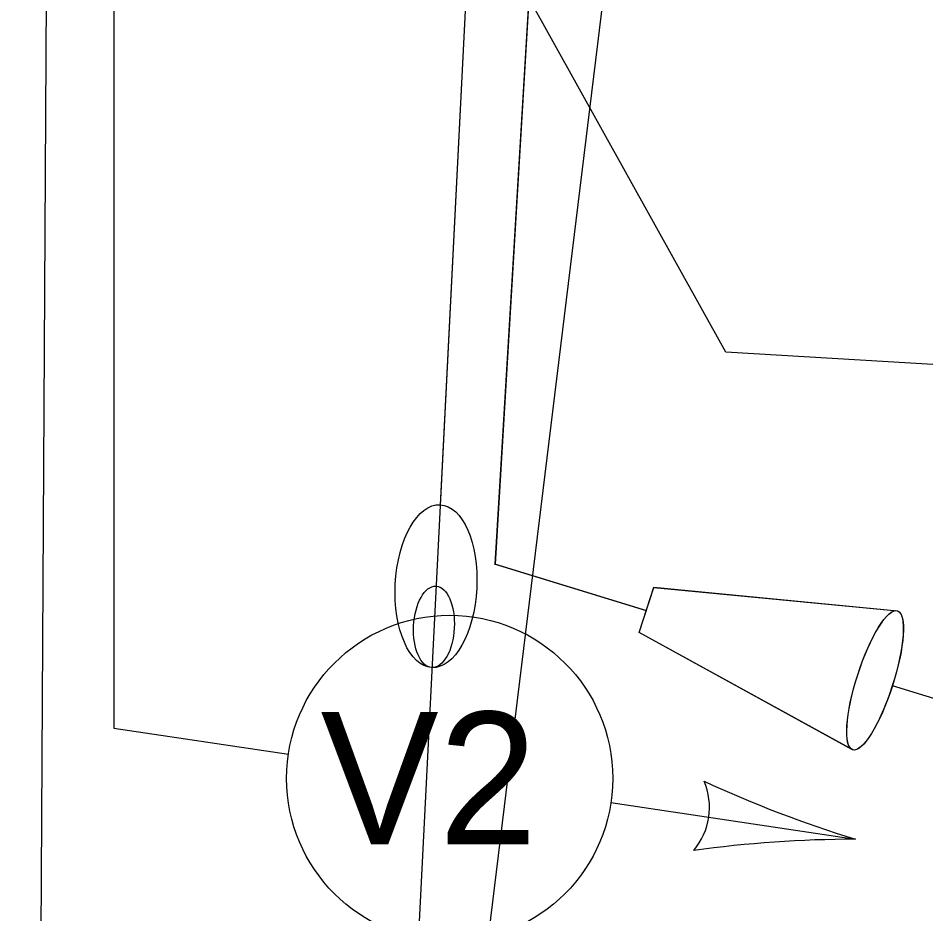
# Model space of a CAD drawing. Extents: x 647787 to 668496, y 640478 to 654412.
# Drawn here: x 662719.4 to 662741.67, y 647310.77 to 647332.74 of the extents above; entities that cross this region are included whole.
import ezdxf

# ---------------------------------------------------------------- set-up
doc = ezdxf.new("R2010")
doc.units = 0
for name, color, linetype in [('TEMP_SIGNAL POLES', 7, 'Continuous'), ('TEMP_SIGNAL_HEAD_STAGE 1A', 7, 'Continuous'), ('TEMP_SIGNAL_HEAD_STAGE 1B', 7, 'Continuous'), ('TEMP_SIGNAL_HEAD_STAGE 1C', 7, 'Continuous'), ('TEMP_SIGNAL_HEAD_STAGE 2', 7, 'Continuous'), ('TEMP_SIGNAL_HEAD_Stage 3', 7, 'Continuous'), ('TEMP_SIGNAL_HEAD_STAGE 5', 7, 'Continuous'), ('TEMP_SIGNAL_POLES_STAGE 1A', 7, 'Continuous'), ('TEMP_SIGNAL_POLES_STAGE 1B', 7, 'Continuous'), ('TEMP_SIGNAL_POLES_STAGE 1C', 7, 'Continuous'), ('TEMP_SIGNAL_POLES_STAGE 2', 7, 'Continuous'), ('TEMP_SIGNAL_POLES_STAGE 3', 7, 'Continuous'), ('TEMP_SIGNAL_POLES_STAGE 4', 7, 'Continuous'), ('TEMP_SIGNAL_POLES_STAGE 5', 7, 'Continuous'), ('TEXT_TEMP_SIGNAL_POLES_STAGE 2', 7, 'Continuous'), ('TEXT_TEMP_SIGNAL_POLES_STAGE 3', 7, 'Continuous'), ('TEXT_TEMP_SIGNAL_POLES_STAGE 4', 7, 'Continuous'), ('TEXT_TEMP_SIGNAL_POLES_STAGE 5', 7, 'Continuous')]:
    doc.layers.add(name, color=color, linetype=linetype)

msp = doc.modelspace()

# ---------------------------------------------------------------- linework, layer by layer
at = {"layer": 'TEMP_SIGNAL POLES'}
for p, q in [((662734.906, 647342.67), (662719.583, 647217.361)), ((662734.908, 647342.672), (662719.586, 647217.362))]:
    msp.add_line(p, q, dxfattribs=at)
for points in [[(662732.592, 647344.308), (662731.1, 647319.353)], [(662732.594, 647344.31), (662731.102, 647319.354)]]:
    msp.add_lwpolyline(points, dxfattribs=at)
at = {"layer": 'TEMP_SIGNAL_HEAD_STAGE 1A'}
for p, q in [((662721.752, 647340.331), (662721.752, 647315.331)), ((662721.752, 647315.331), (662726.035, 647314.689)), ((662733.946, 647313.503), (662739.944, 647312.603))]:
    msp.add_line(p, q, dxfattribs=at)
for points in [[(662731.083, 647319.358), (662734.812, 647318.215)], [(662731.086, 647319.359), (662734.815, 647318.217)], [(662734.637, 647317.671), (662734.995, 647318.782)], [(662734.64, 647317.673), (662734.997, 647318.784)], [(662734.995, 647318.782), (662740.973, 647318.205)], [(662734.997, 647318.784), (662740.975, 647318.207)], [(662739.876, 647314.795), (662734.637, 647317.671)], [(662739.878, 647314.797), (662734.64, 647317.673)], [(662744.158, 647315.35), (662740.851, 647316.369)], [(662744.16, 647315.352), (662740.853, 647316.37)]]:
    msp.add_lwpolyline(points, dxfattribs=at)
msp.add_circle((662729.99, 647314.096), 4, dxfattribs=at)
for centre, radius, start, end in [((662734.735, 647313.384), 1.629, 319.6269, 23.3215), ((662748.621, 647340.767), 29.47, 245.1379, 252.876), ((662739.992, 647283.131), 29.472, 90.0935, 97.8317)]:
    msp.add_arc(centre, radius, start, end, dxfattribs=at)
for centre in [(662740.424, 647316.5), (662740.427, 647316.502)]:
    msp.add_ellipse(centre, major_axis=(0.549, 1.705), ratio=0.249111, dxfattribs=at)
at = {"layer": 'TEMP_SIGNAL_HEAD_STAGE 1B'}
for p, q in [((662721.752, 647340.331), (662721.752, 647315.331)), ((662721.752, 647315.331), (662726.035, 647314.689)), ((662733.946, 647313.503), (662739.944, 647312.603))]:
    msp.add_line(p, q, dxfattribs=at)
for points in [[(662731.083, 647319.358), (662734.812, 647318.215)], [(662731.086, 647319.359), (662734.815, 647318.217)], [(662734.637, 647317.671), (662734.995, 647318.782)], [(662734.64, 647317.673), (662734.997, 647318.784)], [(662734.995, 647318.782), (662740.973, 647318.205)], [(662734.997, 647318.784), (662740.975, 647318.207)], [(662739.876, 647314.795), (662734.637, 647317.671)], [(662739.878, 647314.797), (662734.64, 647317.673)], [(662744.158, 647315.35), (662740.851, 647316.369)], [(662744.16, 647315.352), (662740.853, 647316.37)]]:
    msp.add_lwpolyline(points, dxfattribs=at)
msp.add_circle((662729.99, 647314.096), 4, dxfattribs=at)
for centre, radius, start, end in [((662734.735, 647313.384), 1.629, 319.6269, 23.3215), ((662748.621, 647340.767), 29.47, 245.1379, 252.876), ((662739.992, 647283.131), 29.472, 90.0935, 97.8317)]:
    msp.add_arc(centre, radius, start, end, dxfattribs=at)
for centre in [(662740.424, 647316.5), (662740.427, 647316.502)]:
    msp.add_ellipse(centre, major_axis=(0.549, 1.705), ratio=0.249111, dxfattribs=at)
at = {"layer": 'TEMP_SIGNAL_HEAD_STAGE 1C'}
for p, q in [((662721.752, 647340.331), (662721.752, 647315.331)), ((662721.752, 647315.331), (662726.035, 647314.689)), ((662733.946, 647313.503), (662739.944, 647312.603))]:
    msp.add_line(p, q, dxfattribs=at)
for points in [[(662731.083, 647319.358), (662734.812, 647318.215)], [(662731.086, 647319.359), (662734.815, 647318.217)], [(662734.637, 647317.671), (662734.995, 647318.782)], [(662734.64, 647317.673), (662734.997, 647318.784)], [(662734.995, 647318.782), (662740.973, 647318.205)], [(662734.997, 647318.784), (662740.975, 647318.207)], [(662739.876, 647314.795), (662734.637, 647317.671)], [(662739.878, 647314.797), (662734.64, 647317.673)], [(662744.158, 647315.35), (662740.851, 647316.369)], [(662744.16, 647315.352), (662740.853, 647316.37)]]:
    msp.add_lwpolyline(points, dxfattribs=at)
msp.add_circle((662729.99, 647314.096), 4, dxfattribs=at)
for centre, radius, start, end in [((662734.735, 647313.384), 1.629, 319.6269, 23.3215), ((662748.621, 647340.767), 29.47, 245.1379, 252.876), ((662739.992, 647283.131), 29.472, 90.0935, 97.8317)]:
    msp.add_arc(centre, radius, start, end, dxfattribs=at)
for centre in [(662740.424, 647316.5), (662740.427, 647316.502)]:
    msp.add_ellipse(centre, major_axis=(0.549, 1.705), ratio=0.249111, dxfattribs=at)
at = {"layer": 'TEMP_SIGNAL_HEAD_STAGE 2'}
for p, q in [((662721.752, 647340.331), (662721.752, 647315.331)), ((662721.752, 647315.331), (662726.035, 647314.689)), ((662733.946, 647313.503), (662739.944, 647312.603))]:
    msp.add_line(p, q, dxfattribs=at)
msp.add_circle((662729.99, 647314.096), 4, dxfattribs=at)
for centre, radius, start, end in [((662734.735, 647313.384), 1.629, 319.6269, 23.3215), ((662748.621, 647340.767), 29.47, 245.1379, 252.876), ((662739.992, 647283.131), 29.472, 90.0935, 97.8317)]:
    msp.add_arc(centre, radius, start, end, dxfattribs=at)
at = {"layer": 'TEMP_SIGNAL_HEAD_Stage 3'}
for p, q in [((662721.752, 647340.331), (662721.752, 647315.331)), ((662721.752, 647315.331), (662726.035, 647314.689)), ((662733.946, 647313.503), (662739.944, 647312.603))]:
    msp.add_line(p, q, dxfattribs=at)
msp.add_circle((662729.99, 647314.096), 4, dxfattribs=at)
for centre, radius, start, end in [((662734.735, 647313.384), 1.629, 319.6269, 23.3215), ((662748.621, 647340.767), 29.47, 245.1379, 252.876), ((662739.992, 647283.131), 29.472, 90.0935, 97.8317)]:
    msp.add_arc(centre, radius, start, end, dxfattribs=at)
at = {"layer": 'TEMP_SIGNAL_HEAD_STAGE 5'}
for p, q in [((662721.752, 647340.331), (662721.752, 647315.331)), ((662721.752, 647315.331), (662726.035, 647314.689)), ((662733.946, 647313.503), (662739.944, 647312.603))]:
    msp.add_line(p, q, dxfattribs=at)
msp.add_circle((662729.99, 647314.096), 4, dxfattribs=at)
for centre, radius, start, end in [((662734.735, 647313.384), 1.629, 319.6269, 23.3215), ((662748.621, 647340.767), 29.47, 245.1379, 252.876), ((662739.992, 647283.131), 29.472, 90.0935, 97.8317)]:
    msp.add_arc(centre, radius, start, end, dxfattribs=at)
at = {"layer": 'TEMP_SIGNAL_POLES_STAGE 1A'}
for p, q in [((662719.403, 647215.872), (662720.154, 647342.307)), ((662730.515, 647335.73), (662727.677, 647279.857)), ((662730.517, 647335.789), (662729.757, 647320.808)), ((662736.768, 647324.553), (662730.517, 647335.789))]:
    msp.add_line(p, q, dxfattribs=at)
msp.add_lwpolyline([(662741.979, 647324.238), (662745.79, 647327.615), (662745.344, 647320.249), (662741.979, 647324.238), (662736.768, 647324.553)], dxfattribs=at)
for centre, major_axis in [((662729.655, 647318.811), (-0.101, -1.997)), ((662729.604, 647317.812), (0.051, 0.999))]:
    msp.add_ellipse(centre, major_axis=major_axis, ratio=0.5, dxfattribs=at)
at = {"layer": 'TEMP_SIGNAL_POLES_STAGE 1B'}
msp.add_line((662719.403, 647215.872), (662720.154, 647342.307), dxfattribs=at)
at = {"layer": 'TEMP_SIGNAL_POLES_STAGE 1C'}
msp.add_line((662719.403, 647215.872), (662720.154, 647342.307), dxfattribs=at)
at = {"layer": 'TEMP_SIGNAL_POLES_STAGE 2'}
msp.add_line((662719.403, 647215.872), (662720.154, 647342.307), dxfattribs=at)
at = {"layer": 'TEMP_SIGNAL_POLES_STAGE 3'}
msp.add_line((662719.403, 647215.872), (662720.154, 647342.307), dxfattribs=at)
at = {"layer": 'TEMP_SIGNAL_POLES_STAGE 4'}
msp.add_line((662719.403, 647215.872), (662720.154, 647342.307), dxfattribs=at)
at = {"layer": 'TEMP_SIGNAL_POLES_STAGE 5'}
msp.add_line((662719.403, 647215.872), (662720.154, 647342.307), dxfattribs=at)

# ---------------------------------------------------------------- texts
at = {"layer": 'TEXT_TEMP_SIGNAL_POLES_STAGE 2'}
msp.add_text('V2', height=3.25, dxfattribs=at).set_placement((662726.822, 647312.475))
msp.add_text('V2', height=3.25, dxfattribs=at).set_placement((662726.822, 647312.475))
msp.add_text('V2', height=3.25, dxfattribs=at).set_placement((662726.822, 647312.475))
msp.add_text('V2', height=3.25, dxfattribs=at).set_placement((662726.822, 647312.475))
at = {"layer": 'TEXT_TEMP_SIGNAL_POLES_STAGE 3'}
msp.add_text('V2', height=3.25, dxfattribs=at).set_placement((662726.822, 647312.475))
at = {"layer": 'TEXT_TEMP_SIGNAL_POLES_STAGE 4'}
msp.add_text('V2', height=3.25, dxfattribs=at).set_placement((662726.822, 647312.475))
at = {"layer": 'TEXT_TEMP_SIGNAL_POLES_STAGE 5'}
msp.add_text('V2', height=3.25, dxfattribs=at).set_placement((662726.822, 647312.475))

doc.saveas('drawing.dxf')
